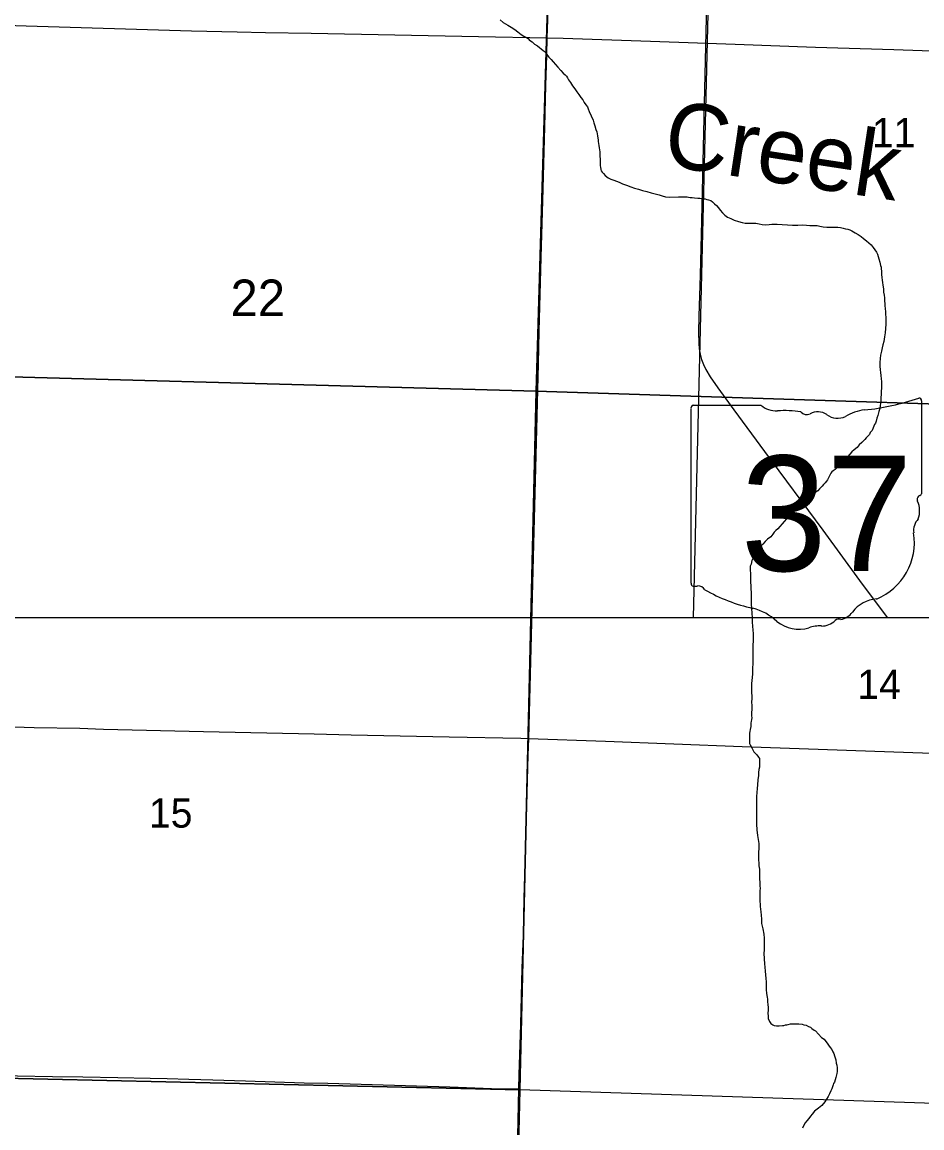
# Model space of a CAD drawing. Extents: x 0 to 68, y 0 to 52.9.
# Drawn here: x 47.275 to 48.632, y 31.998 to 33.667 of the extents above; entities that cross this region are included whole.
import ezdxf

# ---------------------------------------------------------------- set-up
doc = ezdxf.new("R2010")
doc.units = 0
for name, color, linetype in [('Default', 7, 'Continuous'), ('GM_X_Minor_River', 7, 'Continuous'), ('GM_X_Minor_River_Text', 7, 'Continuous'), ('GM_X_State_Route', 7, 'Continuous'), ('GM_X_State_Shield', 7, 'Continuous'), ('GM_X_Township_Road', 7, 'Continuous')]:
    doc.layers.add(name, color=color, linetype=linetype)

msp = doc.modelspace()

# ---------------------------------------------------------------- linework, layer by layer
at = {"layer": 'Default'}
msp.add_line((41.1051, 32.7683), (50.3451, 32.7683), dxfattribs=at)
for points in [[(47.0084, 34.1977), (48.0815, 34.1703), (48.0507, 33.11), (46.9804, 33.1394)], [(48.0815, 34.1703), (49.1337, 34.1352), (49.1093, 33.076), (48.0507, 33.11)], [(46.9804, 33.1394), (48.0507, 33.11), (48.0259, 32.0553), (46.9572, 32.0794)], [(48.0507, 33.11), (49.1093, 33.076), (49.0797, 32.0205), (48.0259, 32.0553)]]:
    msp.add_lwpolyline(points, close=True, dxfattribs=at)
for points in [[(46.955, 32.7683), (46.979, 33.9387), (48.3149, 33.9086), (48.2876, 32.7683)], [(46.938, 31.1431), (46.9572, 32.0794), (48.0259, 32.0553), (48.0041, 31.1431)]]:
    msp.add_lwpolyline(points, dxfattribs=at)
at = {"layer": 'GM_X_Minor_River'}
for points in [[(47.9962, 33.6707), (48.0006, 33.6671), (48.0078, 33.6631), (48.013, 33.6598), (48.0182, 33.6562), (48.023, 33.6526), (48.0278, 33.649), (48.0318, 33.6461), (48.0358, 33.6441), (48.0382, 33.6425), (48.0402, 33.6409), (48.0422, 33.6393), (48.0446, 33.6377), (48.0478, 33.634), (48.0527, 33.6316), (48.0555, 33.6292), (48.0583, 33.6272), (48.0611, 33.6248), (48.0639, 33.6224), (48.0663, 33.6191), (48.0695, 33.6147), (48.0731, 33.6111), (48.0763, 33.6075), (48.0795, 33.6034), (48.0831, 33.5994), (48.0875, 33.5942), (48.0911, 33.5906), (48.0943, 33.5877), (48.0963, 33.5857), (48.0979, 33.5833), (48.0995, 33.5801), (48.1023, 33.5761), (48.1051, 33.5713), (48.1087, 33.5668), (48.1119, 33.5624), (48.1147, 33.5584), (48.1179, 33.5536), (48.1211, 33.5499), (48.1231, 33.5463), (48.1255, 33.5427), (48.1279, 33.5395), (48.1291, 33.5367), (48.1307, 33.5326), (48.1363, 33.5194), (48.1375, 33.5154), (48.1391, 33.5109), (48.1407, 33.5053), (48.1419, 33.5017), (48.1423, 33.4989), (48.1431, 33.4957), (48.1434, 33.4921)], [(48.1434, 33.4921), (48.1442, 33.4897), (48.1442, 33.4873), (48.1446, 33.4844), (48.145, 33.4812), (48.1458, 33.4776), (48.1462, 33.4744), (48.1466, 33.4716), (48.1466, 33.4676), (48.1466, 33.4644), (48.147, 33.4612), (48.147, 33.4567), (48.147, 33.4531), (48.147, 33.4507), (48.1474, 33.4483), (48.1482, 33.4447), (48.1486, 33.4427), (48.1502, 33.4407), (48.1522, 33.4387), (48.1546, 33.4359), (48.159, 33.4326), (48.1634, 33.4302), (48.1678, 33.4286), (48.1718, 33.4274), (48.1758, 33.4257), (48.1806, 33.4233), (48.187, 33.4213), (48.1931, 33.4189), (48.1987, 33.4168), (48.2047, 33.4152), (48.2107, 33.4132), (48.2175, 33.4116), (48.2239, 33.4099), (48.23, 33.4083), (48.236, 33.4067), (48.2408, 33.4051), (48.2456, 33.4039), (48.2516, 33.4034), (48.2653, 33.4038), (48.2697, 33.4038), (48.2733, 33.4038), (48.2757, 33.4038), (48.2781, 33.4037), (48.2805, 33.4033), (48.2829, 33.4029), (48.2861, 33.4025), (48.2893, 33.4021), (48.2942, 33.4017), (48.2974, 33.4017), (48.301, 33.4013), (48.303, 33.4009), (48.3054, 33.4004), (48.3082, 33.3996), (48.3106, 33.3992), (48.3138, 33.398), (48.3166, 33.396), (48.3198, 33.3932), (48.3226, 33.3904), (48.3254, 33.3871), (48.3282, 33.3835), (48.3318, 33.3795), (48.3354, 33.3759), (48.3394, 33.373), (48.3443, 33.371), (48.3495, 33.3686), (48.3559, 33.3666), (48.3615, 33.3649), (48.3659, 33.3641), (48.3707, 33.3637), (48.3743, 33.3637), (48.378, 33.3637), (48.382, 33.3637), (48.3868, 33.3629), (48.3916, 33.362), (48.3968, 33.3616), (48.402, 33.362), (48.4061, 33.3624), (48.4101, 33.3624), (48.4141, 33.3624), (48.4217, 33.3619), (48.4297, 33.3615), (48.4374, 33.3611), (48.4454, 33.3611), (48.453, 33.3614), (48.4586, 33.361), (48.4634, 33.3606), (48.4747, 33.3602), (48.4787, 33.3594), (48.4835, 33.3585), (48.4891, 33.3581), (48.4931, 33.3581), (48.4972, 33.3581), (48.5012, 33.3581), (48.5056, 33.3577), (48.5096, 33.3572), (48.5136, 33.3564), (48.5172, 33.3556), (48.5208, 33.3548), (48.5236, 33.3536), (48.5268, 33.3524), (48.5317, 33.3495)], [(48.5317, 33.3495), (48.5365, 33.3467), (48.5409, 33.3439), (48.5445, 33.3407), (48.5489, 33.337), (48.5525, 33.3342), (48.5561, 33.331), (48.5589, 33.3274), (48.5617, 33.3238), (48.5641, 33.3201), (48.5657, 33.3173), (48.5665, 33.3137), (48.5677, 33.3101), (48.5689, 33.3049), (48.5701, 33.3001), (48.5709, 33.2976), (48.5709, 33.2948), (48.5713, 33.2912), (48.5716, 33.2864), (48.572, 33.282), (48.5728, 33.278), (48.5732, 33.2744), (48.5736, 33.2704), (48.5744, 33.2647), (48.5748, 33.2595), (48.5756, 33.2551), (48.576, 33.2511), (48.576, 33.2467), (48.5764, 33.2423), (48.5764, 33.239), (48.5771, 33.235), (48.5775, 33.2298), (48.5775, 33.2258), (48.5779, 33.2218), (48.5779, 33.2162), (48.5779, 33.2113), (48.5771, 33.1985), (48.5762, 33.1921), (48.575, 33.1853), (48.5738, 33.1801), (48.5726, 33.1756), (48.5714, 33.1704), (48.5702, 33.1648), (48.5693, 33.1596), (48.5689, 33.1536), (48.5689, 33.148), (48.5693, 33.1423), (48.5701, 33.1383), (48.5705, 33.1339), (48.5709, 33.1291), (48.5713, 33.1247), (48.5713, 33.1203), (48.5713, 33.1151), (48.5708, 33.1098), (48.5708, 33.1054), (48.5704, 33.1006), (48.5704, 33.0958), (48.57, 33.0918), (48.5696, 33.0886), (48.5688, 33.0842), (48.5676, 33.0793), (48.5667, 33.0757), (48.5659, 33.0733), (48.5647, 33.0697), (48.5635, 33.0649), (48.5623, 33.0621), (48.5611, 33.0601), (48.5591, 33.0549), (48.5575, 33.0509), (48.5546, 33.0477), (48.5534, 33.0449), (48.551, 33.0421), (48.5486, 33.0397), (48.5466, 33.0373), (48.5442, 33.0353), (48.5418, 33.0325), (48.5381, 33.0293), (48.5349, 33.0253), (48.5305, 33.0217), (48.5269, 33.0185), (48.5237, 33.0149), (48.5204, 33.0113), (48.5172, 33.0077), (48.5144, 33.0045), (48.512, 33.0021), (48.5039, 32.9941), (48.5015, 32.9921), (48.4987, 32.9897), (48.4967, 32.9885), (48.4951, 32.9865), (48.4902, 32.9765), (48.4886, 32.9741), (48.4866, 32.9717), (48.4842, 32.9693), (48.4818, 32.9669), (48.4798, 32.9649), (48.4778, 32.9629), (48.4754, 32.9597), (48.4713, 32.9573), (48.4685, 32.9549), (48.4653, 32.9529)], [(48.4653, 32.9529), (48.4629, 32.9509), (48.4601, 32.9481), (48.4569, 32.9449), (48.4536, 32.9425), (48.45, 32.9397), (48.4468, 32.9369), (48.444, 32.9345), (48.4412, 32.9321), (48.438, 32.9285), (48.4351, 32.9253), (48.4319, 32.9217), (48.4283, 32.9173), (48.4247, 32.9133), (48.4215, 32.9097), (48.4182, 32.9057), (48.415, 32.9025), (48.4122, 32.8997), (48.4094, 32.8973), (48.4074, 32.8945), (48.4046, 32.8901), (48.3997, 32.8869), (48.3961, 32.8833), (48.3925, 32.8793), (48.3893, 32.8761), (48.3865, 32.8733), (48.3844, 32.8705), (48.382, 32.8673), (48.3804, 32.864), (48.3788, 32.8612), (48.3772, 32.8576), (48.376, 32.8544), (48.3748, 32.8492), (48.3735, 32.846), (48.3735, 32.8428), (48.3735, 32.8392), (48.3739, 32.836), (48.3739, 32.8328), (48.3739, 32.83), (48.3739, 32.8259), (48.3743, 32.8123), (48.3747, 32.8059), (48.375, 32.8007), (48.375, 32.7946), (48.375, 32.7886), (48.3754, 32.7822), (48.3758, 32.775), (48.3762, 32.7681), (48.3766, 32.7613), (48.3769, 32.7553), (48.3773, 32.7493), (48.3777, 32.7441), (48.3777, 32.74), (48.3777, 32.7332), (48.3773, 32.7268), (48.3773, 32.7216), (48.3772, 32.7152), (48.3772, 32.7063), (48.3772, 32.6983), (48.3768, 32.6923), (48.3768, 32.6883), (48.3768, 32.6835), (48.3764, 32.6779), (48.3759, 32.6734), (48.3755, 32.6686), (48.3755, 32.6638), (48.3755, 32.6586), (48.3755, 32.6542), (48.3759, 32.6506), (48.3759, 32.6461), (48.3755, 32.6405), (48.3759, 32.6357), (48.3758, 32.6305), (48.3754, 32.6241), (48.3754, 32.6197), (48.3758, 32.6173), (48.3754, 32.614), (48.375, 32.612), (48.3746, 32.6088), (48.3742, 32.6064), (48.3742, 32.604), (48.3734, 32.5996), (48.373, 32.5964), (48.3725, 32.5936), (48.3725, 32.59), (48.3725, 32.586), (48.3725, 32.5832), (48.3725, 32.5811), (48.3725, 32.5783), (48.3733, 32.5763), (48.3757, 32.5719), (48.3789, 32.5659), (48.3837, 32.561), (48.3861, 32.5578), (48.3873, 32.5558), (48.3877, 32.5534), (48.3877, 32.5502), (48.3877, 32.547), (48.3873, 32.5426), (48.3865, 32.539), (48.3861, 32.5346)], [(48.3861, 32.5346), (48.386, 32.5297), (48.3852, 32.5233), (48.3844, 32.5157), (48.384, 32.5101), (48.3836, 32.5041), (48.3832, 32.498), (48.3827, 32.4912), (48.3827, 32.486), (48.3827, 32.4804), (48.3827, 32.474), (48.3827, 32.4655), (48.3827, 32.4607), (48.3831, 32.4563), (48.3834, 32.4479), (48.3846, 32.4394), (48.3854, 32.4334), (48.3862, 32.4302), (48.3866, 32.427), (48.3866, 32.423), (48.3862, 32.4105), (48.3862, 32.4053), (48.3861, 32.4013), (48.3865, 32.3989), (48.3865, 32.3969), (48.3865, 32.3937), (48.3869, 32.3909), (48.3873, 32.3885), (48.3877, 32.3857), (48.3877, 32.3816), (48.3877, 32.3764), (48.3877, 32.3724), (48.3881, 32.37), (48.3881, 32.3672), (48.3881, 32.3632), (48.3885, 32.3592), (48.388, 32.3564), (48.388, 32.3528), (48.388, 32.3483), (48.388, 32.3447), (48.388, 32.3395), (48.3884, 32.3355), (48.3884, 32.3319), (48.3888, 32.3283), (48.3896, 32.3243), (48.39, 32.319), (48.3903, 32.313), (48.3907, 32.3062), (48.3923, 32.2986), (48.3939, 32.2905), (48.3947, 32.2841), (48.3947, 32.2785), (48.3943, 32.2717), (48.3943, 32.2665), (48.3942, 32.2612), (48.395, 32.2456), (48.3954, 32.2404), (48.3962, 32.2347), (48.3966, 32.2291), (48.397, 32.2235), (48.3973, 32.2183), (48.3973, 32.2123), (48.3977, 32.2066), (48.3981, 32.2006), (48.3989, 32.1954), (48.3997, 32.1922), (48.3997, 32.1886), (48.4001, 32.1838), (48.4005, 32.1801), (48.4005, 32.1769), (48.4005, 32.1745), (48.4, 32.1721), (48.4, 32.1701), (48.4004, 32.1677), (48.4004, 32.1649), (48.4008, 32.1629), (48.4024, 32.1585), (48.4044, 32.1557), (48.4076, 32.1532), (48.4096, 32.1524), (48.4132, 32.152), (48.4173, 32.152), (48.4221, 32.1524), (48.4241, 32.1524), (48.4265, 32.1532), (48.4285, 32.1532), (48.4309, 32.154), (48.4341, 32.1548), (48.4377, 32.1551), (48.4422, 32.1551), (48.447, 32.1551), (48.4518, 32.1543), (48.4546, 32.1535), (48.4578, 32.1527), (48.4614, 32.1511), (48.4642, 32.1498), (48.4666, 32.1478), (48.4698, 32.1454), (48.4722, 32.1442), (48.481, 32.1345), (48.485, 32.1317)], [(48.485, 32.1317), (48.4874, 32.1285), (48.4898, 32.1257), (48.4918, 32.1225), (48.4942, 32.1192), (48.4966, 32.116), (48.4982, 32.1128), (48.4994, 32.11), (48.5006, 32.1064), (48.5018, 32.1036), (48.5026, 32.1004), (48.5034, 32.0955), (48.5042, 32.0927), (48.5046, 32.0883), (48.5046, 32.0855), (48.5046, 32.0831), (48.5042, 32.0799), (48.5034, 32.0759), (48.5026, 32.0739), (48.5014, 32.0703), (48.5005, 32.0671), (48.4993, 32.0647), (48.4985, 32.0626), (48.4977, 32.0598), (48.4965, 32.0566), (48.4949, 32.0538), (48.4933, 32.0494), (48.4913, 32.0454), (48.4888, 32.041), (48.486, 32.037), (48.4816, 32.0314), (48.4764, 32.0274), (48.4707, 32.023), (48.4667, 32.0186), (48.4643, 32.0154), (48.4619, 32.0122), (48.4591, 32.0086), (48.4566, 32.0054), (48.4542, 32.0018), (48.4522, 31.9974)]]:
    msp.add_lwpolyline(points, dxfattribs=at)
at = {"layer": 'GM_X_State_Route'}
for points in [[(48.3092, 33.7611), (48.3035, 33.5231), (48.3001, 33.3672), (48.2982, 33.2852), (48.2961, 33.2237), (48.2955, 33.199), (48.2957, 33.1825), (48.2964, 33.1742), (48.2978, 33.166), (48.2999, 33.158), (48.3029, 33.1503), (48.3066, 33.1428), (48.3129, 33.1321), (48.3245, 33.1151), (48.3488, 33.0821), (48.3951, 33.0193), (48.4828, 32.9004), (48.5384, 32.8242), (48.5799, 32.7683)], [(48.069, 33.716), (48.0669, 33.6569), (48.0666, 33.6437), (48.0659, 33.6175), (48.0648, 33.5716), (48.0632, 33.5092), (48.06, 33.3977), (48.0576, 33.3123), (48.0547, 33.2007), (48.0536, 33.1515), (48.05, 33.0137), (48.0464, 32.8791), (48.0453, 32.8397), (48.043, 32.7413), (48.0387, 32.5858), (48.038, 32.5608), (48.0355, 32.4657), (48.0319, 32.3442), (48.0307, 32.2884), (48.029, 32.2392), (48.0268, 32.1539), (48.0245, 32.0784), (48.0241, 32.0567), (48.0214, 31.9373)]]:
    msp.add_lwpolyline(points, dxfattribs=at)
at = {"layer": 'GM_X_State_Shield'}
for p, q in [((48.6322, 32.9572), (48.6322, 33.0954)), ((48.2841, 33.0843), (48.2841, 32.8201)), ((48.3895, 33.0888), (48.2876, 33.0888)), ((48.6321, 32.9572), (48.6322, 32.9572))]:
    msp.add_line(p, q, dxfattribs=at)
for centre, radius, start, end in [((48.5082, 33.449), 0.3691, 275.8445, 288.9065), ((48.6283, 33.096), 0.00387, 351.8621, 97.738), ((48.2881, 33.0849), 0.00403, 98.1301, 188.1301), ((48.4138, 33.1195), 0.0391, 231.6195, 271.1119), ((48.4267, 32.9405), 0.1404, 80.4867, 94.9883), ((48.4586, 33.0862), 0.0113, 219.7921, 297.1024), ((48.4752, 33.0557), 0.0235, 54.4667, 119.1411), ((48.5553, 33.0082), 0.0743, 97.3462, 120.7689), ((48.5054, 33.0976), 0.0282, 233.8562, 294.8282), ((48.6313, 32.9471), 0.006, 107.944, 210.337), ((48.5931, 32.9296), 0.036, 340.033, 23.6496), ((48.6281, 32.9567), 0.00415, 289.6038, 7.7341), ((48.6461, 32.8994), 0.0262, 136.8065, 186.9296), ((48.5289, 32.8818), 0.0923, 292.3089, 8.9858), ((48.2882, 32.8196), 0.00407, 171.9584, 258.3066), ((48.2888, 32.8466), 0.031, 267.339, 280.6039), ((48.2951, 32.8049), 0.0112, 29.7484, 93.2717), ((48.4365, 33.0422), 0.2665, 240.4129, 257.1985), ((48.5678, 32.746), 0.0506, 94.4031, 142.5768), ((48.357, 32.7015), 0.0834, 47.1842, 75.836), ((48.5037, 32.7945), 0.0298, 282.8732, 323.2771), ((48.4472, 32.8036), 0.0529, 230.7004, 286.2918), ((48.4816, 32.7838), 0.0282, 268.777, 315.5493), ((48.5071, 32.7582), 0.00794, 65.7517, 132.6484), ((48.4778, 32.7123), 0.0435, 85.6951, 111.2099)]:
    msp.add_arc(centre, radius, start, end, dxfattribs=at)
at = {"layer": 'GM_X_Township_Road'}
for points in [[(46.9948, 33.6707), (47.1399, 33.6664), (47.2809, 33.6618), (47.5303, 33.6544), (47.5992, 33.6529), (47.6419, 33.6518), (47.7108, 33.6508), (47.9635, 33.6458), (48.0666, 33.6437)], [(48.0666, 33.6437), (48.0915, 33.6432), (48.2228, 33.6385), (48.3507, 33.6341), (48.4721, 33.6298), (48.5902, 33.626), (48.7476, 33.6208), (49.033, 33.6112), (49.1085, 33.6085), (49.1183, 33.6081), (49.1244, 33.6078)], [(46.9702, 32.6103), (46.978, 32.6102), (47.037, 32.6091), (47.1244, 32.607), (47.2172, 32.6049), (47.2932, 32.6026), (47.3621, 32.6012), (47.3975, 32.6001), (47.5484, 32.5966), (47.7156, 32.5928), (47.7714, 32.5914), (47.919, 32.5883), (48.0272, 32.5862), (48.0387, 32.5858)], [(48.0387, 32.5858), (48.1551, 32.5819), (48.3614, 32.5736), (48.6762, 32.5628), (48.7712, 32.5594), (48.8237, 32.5578), (49.0965, 32.5481)], [(46.958, 32.0816), (47.0023, 32.0811), (47.0975, 32.0792), (47.2681, 32.0765), (47.3206, 32.0756), (47.3665, 32.0749), (47.4191, 32.0739), (47.4679, 32.0731), (47.4939, 32.0723), (47.5266, 32.0715), (47.5626, 32.0704), (47.6118, 32.069), (47.7003, 32.0661), (47.7364, 32.0652), (47.9201, 32.0596), (47.9955, 32.057), (48.0184, 32.0568), (48.0241, 32.0567)]]:
    msp.add_lwpolyline(points, dxfattribs=at)

# ---------------------------------------------------------------- texts
at = {"layer": 'Default'}
for s, height, p in [('11', 0.0442, (48.557, 33.4785)), ('22', 0.05525, (47.5894, 33.2235)), ('14', 0.0442, (48.535, 32.6455)), ('15', 0.0442, (47.4662, 32.4512))]:
    msp.add_text(s, height=height, rotation=0, dxfattribs=at).set_placement(p)
at = {"layer": 'GM_X_Minor_River_Text'}
msp.add_text('Creek', height=0.10004, rotation=351.3025, dxfattribs=at).set_placement((48.2393, 33.4517))
at = {"layer": 'GM_X_State_Shield'}
msp.add_text('37', height=0.17402, dxfattribs=at).set_placement((48.3592, 32.8388))

doc.saveas('drawing.dxf')
